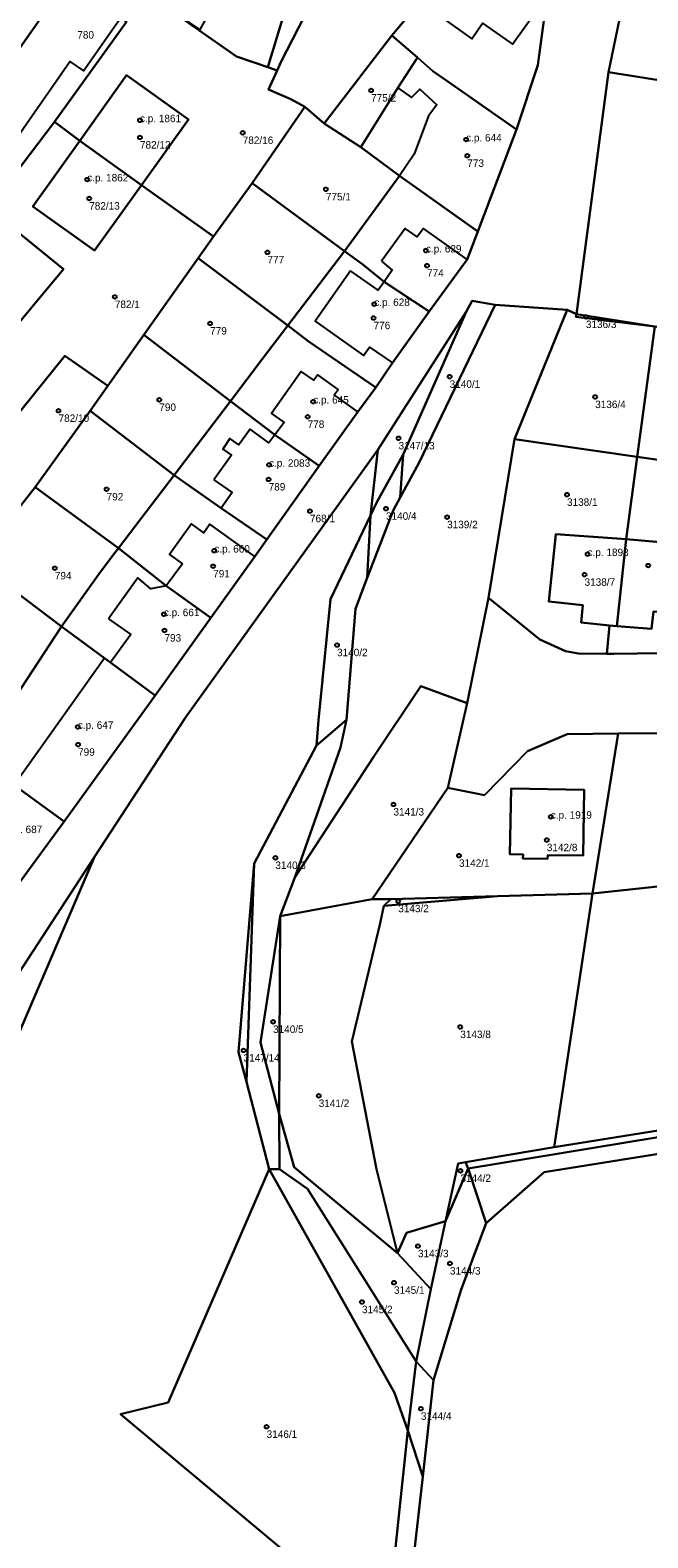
# Model space of a CAD drawing. Extents: x -878211 to -870363, y -1058464 to -1052522.
# Drawn here: x -874753.2 to -874670.5, y -1056719.1 to -1056517.4 of the extents above; entities that cross this region are included whole.
import ezdxf

# ---------------------------------------------------------------- set-up
doc = ezdxf.new("R2010")
doc.units = 0
for name, color, linetype in [('Definiční body', 7, 'Continuous'), ('Polygon budovy', 7, 'Continuous'), ('Polygon parcely', 7, 'Continuous')]:
    doc.layers.add(name, color=color, linetype=linetype)

msp = doc.modelspace()

# ---------------------------------------------------------------- linework, layer by layer
at = {"layer": 'Definiční body'}
for centre in [(-874707.57, -1056525.45994), (-874738.5, -1056529.45994), (-874738.5, -1056531.74994), (-874724.75, -1056531.13994), (-874694.86, -1056532.03994), (-874694.7, -1056534.19994), (-874745.56, -1056537.38994), (-874745.29, -1056539.91994), (-874713.62, -1056538.68994), (-874721.44, -1056547.12994), (-874700.24, -1056546.89994), (-874700.09, -1056548.90994), (-874741.86, -1056553.08994), (-874707.15, -1056554.05994), (-874707.24, -1056555.91994), (-874678.83, -1056555.76994), (-874729.11, -1056556.63994), (-874697.06, -1056563.76994), (-874677.59, -1056566.47994), (-874749.39, -1056568.32994), (-874735.91, -1056566.85994), (-874715.32, -1056567.10994), (-874716.06, -1056569.12994), (-874703.9, -1056572.00994), (-874721.23, -1056575.56994), (-874721.28, -1056577.50994), (-874742.96, -1056578.82994), (-874681.36, -1056579.55994), (-874715.75, -1056581.74994), (-874705.58, -1056581.42994), (-874697.4, -1056582.55994), (-874728.55, -1056587.04994), (-874678.61, -1056587.51994), (-874749.89, -1056589.39994), (-874728.7, -1056589.12994), (-874679.01, -1056590.25994), (-874670.49, -1056589.03994), (-874735.3, -1056595.55994), (-874735.22, -1056597.72994), (-874712.13, -1056599.67994), (-874746.81, -1056610.63994), (-874746.78, -1056612.99994), (-874704.58, -1056620.99994), (-874683.53, -1056622.65994), (-874684.06, -1056625.76994), (-874720.38, -1056628.14994), (-874695.81, -1056627.85994), (-874703.94, -1056633.93994), (-874720.69, -1056650.08994), (-874695.64, -1056650.77994), (-874724.63, -1056653.91994), (-874714.58, -1056659.99994), (-874695.62, -1056670.02994), (-874701.3, -1056680.09994), (-874697.02, -1056682.41994), (-874704.51, -1056684.99994), (-874708.79, -1056687.58994), (-874700.91, -1056701.85994), (-874721.55, -1056704.27994)]:
    msp.add_circle(centre, 0.25, dxfattribs=at)
at = {"layer": 'Polygon budovy'}
for points in [[(-874700.29, -1056512.7), (-874697.87, -1056514.9), (-874698.3, -1056515.58), (-874694.1, -1056518.54), (-874692.67, -1056516.47), (-874688.64, -1056519.27), (-874684.02, -1056512.77), (-874688.3, -1056509.72), (-874695.5, -1056504.57)], [(-874741.06, -1056515.69), (-874740.3, -1056514.6), (-874740.47, -1056514.4), (-874738.66, -1056511.77), (-874744.18, -1056507.93), (-874745.67, -1056507), (-874760.19, -1056527.76), (-874754.81, -1056531.56), (-874747.89, -1056521.57), (-874746.05, -1056522.85)], [(-874703.99, -1056525.1), (-874702.16, -1056526.43), (-874701.06, -1056525.3), (-874698.76, -1056527.4), (-874699.89, -1056528.85), (-874701.82, -1056533.99), (-874703.76, -1056536.91), (-874693.31, -1056544.36), (-874688.12, -1056530.7), (-874697.32, -1056524.25), (-874699.33, -1056522.89), (-874701.37, -1056521.07)], [(-874740.28, -1056523.43), (-874746.56, -1056532.21), (-874738.3, -1056538.14), (-874732.01, -1056529.37)], [(-874744.58, -1056546.9), (-874738.3, -1056538.14), (-874746.56, -1056532.21), (-874752.84, -1056540.99)], [(-874706.17, -1056548.3), (-874704.74, -1056549.52), (-874705.83, -1056551.07), (-874699.79, -1056555.03), (-874694.74, -1056548.07), (-874700.58, -1056543.92), (-874701.42, -1056545.05), (-874703.03, -1056543.95)], [(-874710.31, -1056549.61), (-874715.07, -1056556.35), (-874708.57, -1056560.93), (-874707.79, -1056559.8), (-874704.7, -1056561.93), (-874699.79, -1056555.03), (-874705.83, -1056551.07), (-874706.62, -1056552.19)], [(-874709.35, -1056568.47), (-874712.52, -1056566.21), (-874712, -1056565.47), (-874714.72, -1056563.53), (-874715.25, -1056564.25), (-874716.92, -1056563.07), (-874720.92, -1056568.69), (-874719.21, -1056569.91), (-874720.46, -1056571.56), (-874714.5, -1056575.7)], [(-874728.6, -1056577.55), (-874726.16, -1056579.28), (-874727.64, -1056581.37), (-874721.52, -1056585.55), (-874714.5, -1056575.7), (-874720.46, -1056571.56), (-874721.27, -1056572.63), (-874723.74, -1056570.77), (-874725.26, -1056572.88), (-874726.47, -1056572.06), (-874727.39, -1056573.45), (-874726.25, -1056574.26)], [(-874732.83, -1056588.8), (-874735, -1056591.74), (-874729.02, -1056596.04), (-874723.15, -1056587.83), (-874729.16, -1056583.52), (-874729.97, -1056584.66), (-874731.62, -1056583.47), (-874734.54, -1056587.58)], [(-874683.81, -1056593.86), (-874679.24, -1056594.33), (-874679.46, -1056596.67), (-874675.69, -1056597.05), (-874674.7, -1056597.15), (-874673.46, -1056585.52), (-874682.85, -1056584.83)], [(-874673.46, -1056585.52), (-874674.7, -1056597.15), (-874670.07, -1056597.49), (-874669.8, -1056595.17), (-874665.2, -1056595.57), (-874664.35, -1056586.33)], [(-874742.7, -1056596.15), (-874739.73, -1056598.27), (-874742.45, -1056602.03), (-874736.46, -1056606.42), (-874729.02, -1056596.04), (-874735, -1056591.74), (-874737.05, -1056592.17), (-874738.79, -1056590.66)], [(-874755.32, -1056618.42), (-874748.65, -1056623.3), (-874736.46, -1056606.42), (-874742.45, -1056602.03), (-874743.26, -1056601.44)], [(-874765.22, -1056630.12), (-874763.67, -1056631.24), (-874757.68, -1056635.58), (-874748.65, -1056623.3), (-874755.32, -1056618.42), (-874756.21, -1056617.77)], [(-874689.01, -1056627.64), (-874687.24, -1056627.7), (-874687.28, -1056628.23), (-874683.99, -1056628.28), (-874683.94, -1056627.8), (-874679.19, -1056627.85), (-874679.08, -1056619.03), (-874688.85, -1056618.86)]]:
    msp.add_lwpolyline(points, close=True, dxfattribs=at)
at = {"layer": 'Polygon parcely'}
for points in [[(-874721.15, -1056494.76), (-874721.53, -1056494.55), (-874729.09, -1056492.77), (-874735.1, -1056495.6), (-874735.02, -1056495.65), (-874734.82, -1056496.37), (-874735.74, -1056498.1), (-874723.55, -1056504.49), (-874728.26, -1056513.3), (-874730.47, -1056517.32), (-874736.56, -1056513.22), (-874725.57, -1056520.93), (-874721.37, -1056522.37), (-874713.52, -1056496.43), (-874719.64, -1056494.99), (-874719.81, -1056495.38)], [(-874707.96, -1056497.73), (-874713.52, -1056496.43), (-874721.37, -1056522.37), (-874720.15, -1056522.79), (-874719.59, -1056521.58), (-874712.68, -1056508.1)], [(-874707.96, -1056497.73), (-874712.68, -1056508.1), (-874719.59, -1056521.58), (-874720.15, -1056522.79), (-874721.31, -1056525.34), (-874718.3, -1056526.65), (-874716.44, -1056527.64), (-874713.87, -1056529.89), (-874704.82, -1056518.11), (-874700.29, -1056512.7), (-874695.5, -1056504.57), (-874694.05, -1056501.72)], [(-874688.12, -1056530.7), (-874685.26, -1056522.1), (-874684.02, -1056512.77), (-874682.26, -1056508.62), (-874684.86, -1056505.16), (-874694.05, -1056501.72), (-874695.5, -1056504.57), (-874700.29, -1056512.7), (-874704.82, -1056518.11), (-874701.37, -1056521.07), (-874699.33, -1056522.89), (-874697.32, -1056524.25)], [(-874669.94, -1056503.95), (-874674.34, -1056515.92), (-874675.79, -1056523.03), (-874648.58, -1056527.34), (-874649.03, -1056518.95), (-874649.23, -1056515.1), (-874649.31, -1056513.05), (-874650.24, -1056500.68), (-874653.13, -1056500.77), (-874656.59, -1056501.1), (-874667.91, -1056502.32)], [(-874756.17, -1056515.56), (-874763.27, -1056525.64), (-874769.01, -1056533.49), (-874765.98, -1056535.78), (-874760.19, -1056527.76), (-874745.67, -1056507), (-874748.64, -1056504.86)], [(-874745.67, -1056507), (-874760.19, -1056527.76), (-874765.98, -1056535.78), (-874758.76, -1056541.24), (-874749.93, -1056529.65), (-874740.3, -1056516.3), (-874741.06, -1056515.69), (-874740.3, -1056514.6), (-874740.47, -1056514.4), (-874738.66, -1056511.77), (-874744.18, -1056507.93)], [(-874723.49, -1056537.85), (-874716.44, -1056527.64), (-874718.3, -1056526.65), (-874721.31, -1056525.34), (-874720.15, -1056522.79), (-874721.37, -1056522.37), (-874725.57, -1056520.93), (-874736.56, -1056513.22), (-874738.66, -1056511.77), (-874740.47, -1056514.4), (-874740.3, -1056514.6), (-874741.06, -1056515.69), (-874740.3, -1056516.3), (-874749.93, -1056529.65), (-874746.56, -1056532.21), (-874740.28, -1056523.43), (-874732.01, -1056529.37), (-874738.3, -1056538.14), (-874728.64, -1056545.02)], [(-874701.37, -1056521.07), (-874704.82, -1056518.11), (-874713.87, -1056529.89), (-874708.96, -1056533.06), (-874703.99, -1056525.1)], [(-874703.99, -1056525.1), (-874708.96, -1056533.06), (-874703.76, -1056536.91), (-874693.31, -1056544.36), (-874688.12, -1056530.7), (-874697.32, -1056524.25), (-874699.33, -1056522.89), (-874701.37, -1056521.07)], [(-874732.01, -1056529.37), (-874740.28, -1056523.43), (-874746.56, -1056532.21), (-874738.3, -1056538.14)], [(-874652.64, -1056559.87), (-874650.26, -1056560.03), (-874648.58, -1056527.34), (-874675.79, -1056523.03), (-874680.11, -1056555.4), (-874669.62, -1056557.07)], [(-874708.96, -1056533.06), (-874713.87, -1056529.89), (-874716.44, -1056527.64), (-874723.49, -1056537.85), (-874711.12, -1056546.96), (-874703.76, -1056536.91)], [(-874744.58, -1056546.9), (-874752.84, -1056540.99), (-874746.56, -1056532.21), (-874749.93, -1056529.65), (-874758.76, -1056541.24), (-874748.71, -1056549.4), (-874757.61, -1056559.98), (-874763.08, -1056566.53), (-874767.38, -1056571.5), (-874761.29, -1056576.75), (-874748.53, -1056560.96), (-874742.82, -1056565), (-874737.98, -1056558.17), (-874730.72, -1056547.92), (-874728.64, -1056545.02), (-874738.3, -1056538.14)], [(-874738.3, -1056538.14), (-874746.56, -1056532.21), (-874752.84, -1056540.99), (-874744.58, -1056546.9)], [(-874757.61, -1056559.98), (-874748.71, -1056549.4), (-874758.76, -1056541.24), (-874765.98, -1056535.78), (-874769.55, -1056540.32), (-874766.79, -1056542.44), (-874765.39, -1056540.75), (-874758.57, -1056546.39), (-874760.81, -1056549.19), (-874763.17, -1056547.23), (-874767.14, -1056552.1)], [(-874723.49, -1056537.85), (-874728.64, -1056545.02), (-874730.72, -1056547.92), (-874718.71, -1056556.93), (-874711.12, -1056546.96)], [(-874708.66, -1056548.76), (-874705.83, -1056551.07), (-874699.79, -1056555.03), (-874694.74, -1056548.07), (-874693.31, -1056544.36), (-874703.76, -1056536.91), (-874711.12, -1056546.96)], [(-874718.71, -1056556.93), (-874730.72, -1056547.92), (-874737.98, -1056558.17), (-874726.39, -1056567.03), (-874722.13, -1056561.42)], [(-874716, -1056559.02), (-874706.92, -1056565.2), (-874704.7, -1056561.93), (-874699.79, -1056555.03), (-874705.83, -1056551.07), (-874708.66, -1056548.76), (-874711.12, -1056546.96), (-874718.71, -1056556.93)], [(-874694.7, -1056607.44), (-874691.86, -1056593.36), (-874688.37, -1056572.12), (-874681.32, -1056554.83), (-874690.95, -1056554.15), (-874701.16, -1056575.26), (-874703.68, -1056579.92), (-874704.58, -1056581.6), (-874708.1, -1056590.7), (-874709.68, -1056594.81), (-874710.87, -1056609.67), (-874711.65, -1056613.38), (-874717.78, -1056630.78), (-874707.22, -1056614.6), (-874700.94, -1056605.17)], [(-874703.68, -1056579.92), (-874701.16, -1056575.26), (-874690.95, -1056554.15), (-874694.07, -1056553.61), (-874694.81, -1056555), (-874703.26, -1056574.17)], [(-874694.81, -1056555), (-874706.65, -1056573.56), (-874707.65, -1056582.33), (-874706.79, -1056580.54), (-874703.26, -1056574.17)], [(-874669.62, -1056557.07), (-874680.16, -1056555.75), (-874680.11, -1056555.4), (-874681.32, -1056554.83), (-874688.37, -1056572.12), (-874671.97, -1056574.49)], [(-874680.16, -1056555.75), (-874669.62, -1056557.07), (-874680.11, -1056555.4)], [(-874737.98, -1056558.17), (-874742.82, -1056565), (-874745.18, -1056568.35), (-874733.94, -1056576.95), (-874726.39, -1056567.03)], [(-874720.46, -1056571.56), (-874714.5, -1056575.7), (-874709.35, -1056568.47), (-874706.92, -1056565.2), (-874716, -1056559.02), (-874718.71, -1056556.93), (-874722.13, -1056561.42), (-874726.39, -1056567.03)], [(-874671.97, -1056574.49), (-874655.46, -1056576.87), (-874652.64, -1056559.87), (-874669.62, -1056557.07)], [(-874745.18, -1056568.35), (-874742.82, -1056565), (-874748.53, -1056560.96), (-874761.29, -1056576.75), (-874755.23, -1056582.04), (-874752.53, -1056578.53)], [(-874731.65, -1056578.56), (-874727.64, -1056581.37), (-874721.52, -1056585.55), (-874714.5, -1056575.7), (-874720.46, -1056571.56), (-874726.39, -1056567.03), (-874733.94, -1056576.95)], [(-874741.37, -1056586.72), (-874738.24, -1056582.61), (-874733.94, -1056576.95), (-874745.18, -1056568.35), (-874752.53, -1056578.53)], [(-874671.97, -1056574.49), (-874688.37, -1056572.12), (-874691.86, -1056593.36), (-874684.98, -1056598.92), (-874681.58, -1056600.5), (-874679.83, -1056600.8), (-874676.03, -1056600.83), (-874675.69, -1056597.05), (-874679.46, -1056596.67), (-874679.24, -1056594.33), (-874683.81, -1056593.86), (-874682.85, -1056584.83), (-874673.46, -1056585.52)], [(-874707.65, -1056582.33), (-874708.1, -1056590.7), (-874704.58, -1056581.6), (-874703.68, -1056579.92), (-874703.26, -1056574.17), (-874706.79, -1056580.54)], [(-874674.7, -1056597.15), (-874675.69, -1056597.05), (-874676.03, -1056600.83), (-874675.1, -1056600.84), (-874659.41, -1056600.63), (-874655.46, -1056576.87), (-874671.97, -1056574.49), (-874673.46, -1056585.52), (-874664.35, -1056586.33), (-874665.2, -1056595.57), (-874669.8, -1056595.17), (-874670.07, -1056597.49)], [(-874735, -1056591.74), (-874729.02, -1056596.04), (-874723.15, -1056587.83), (-874721.52, -1056585.55), (-874727.64, -1056581.37), (-874731.65, -1056578.56), (-874733.94, -1056576.95), (-874738.24, -1056582.61), (-874741.37, -1056586.72)], [(-874760.07, -1056588.85), (-874749, -1056597.21), (-874744, -1056590.18), (-874742.02, -1056587.58), (-874741.37, -1056586.72), (-874752.53, -1056578.53), (-874755.23, -1056582.04)], [(-874709.68, -1056594.81), (-874708.1, -1056590.7), (-874707.65, -1056582.33), (-874713, -1056593.52), (-874714.59, -1056609.73), (-874714.89, -1056613.1), (-874710.87, -1056609.67)], [(-874674.7, -1056597.15), (-874673.46, -1056585.52), (-874682.85, -1056584.83), (-874683.81, -1056593.86), (-874679.24, -1056594.33), (-874679.46, -1056596.67), (-874675.69, -1056597.05)], [(-874674.7, -1056597.15), (-874670.07, -1056597.49), (-874669.8, -1056595.17), (-874665.2, -1056595.57), (-874664.35, -1056586.33), (-874673.46, -1056585.52)], [(-874749, -1056597.21), (-874743.26, -1056601.44), (-874742.45, -1056602.03), (-874736.46, -1056606.42), (-874729.02, -1056596.04), (-874735, -1056591.74), (-874741.37, -1056586.72), (-874742.02, -1056587.58), (-874744, -1056590.18)], [(-874772.26, -1056606.32), (-874760.5, -1056614.71), (-874749, -1056597.21), (-874760.07, -1056588.85)], [(-874760.5, -1056614.71), (-874756.21, -1056617.77), (-874755.32, -1056618.42), (-874748.65, -1056623.3), (-874736.46, -1056606.42), (-874742.45, -1056602.03), (-874743.26, -1056601.44), (-874749, -1056597.21)], [(-874697.3, -1056618.77), (-874694.7, -1056607.44), (-874700.94, -1056605.17), (-874707.22, -1056614.6), (-874717.78, -1056630.78), (-874719.76, -1056635.96), (-874707.45, -1056633.69)], [(-874717.78, -1056630.78), (-874711.65, -1056613.38), (-874710.87, -1056609.67), (-874714.89, -1056613.1), (-874723.23, -1056628.89), (-874724.25, -1056658.14), (-874721.22, -1056669.81), (-874719.84, -1056669.79), (-874719.86, -1056662.39), (-874722.36, -1056652.85), (-874719.76, -1056635.96)], [(-874677.93, -1056632.92), (-874674.5, -1056611.53), (-874681.36, -1056611.61), (-874686.66, -1056613.88), (-874692.42, -1056619.76), (-874697.3, -1056618.77), (-874707.45, -1056633.69), (-874704.95, -1056633.66), (-874690.65, -1056633.27)], [(-874654.24, -1056611.37), (-874674.5, -1056611.53), (-874677.93, -1056632.92), (-874657.15, -1056630.68)], [(-874763.67, -1056631.24), (-874757.68, -1056635.58), (-874748.65, -1056623.3), (-874755.32, -1056618.42), (-874756.21, -1056617.77), (-874760.5, -1056614.71), (-874769.07, -1056627.21), (-874765.22, -1056630.12)], [(-874683.99, -1056628.28), (-874683.94, -1056627.8), (-874679.19, -1056627.85), (-874679.08, -1056619.03), (-874688.85, -1056618.86), (-874689.01, -1056627.64), (-874687.24, -1056627.7), (-874687.28, -1056628.23)], [(-874683.99, -1056628.28), (-874687.28, -1056628.23), (-874687.24, -1056627.7), (-874689.01, -1056627.64), (-874688.85, -1056618.86), (-874679.08, -1056619.03), (-874679.19, -1056627.85), (-874683.94, -1056627.8)], [(-874758.62, -1056649.53), (-874770.16, -1056662.93), (-874768.33, -1056664.59), (-874755.15, -1056652.66), (-874744.59, -1056628.03)], [(-874725.33, -1056654.15), (-874724.25, -1056658.14), (-874723.23, -1056628.89)], [(-874637.15, -1056656.56), (-874635.67, -1056646.07), (-874659.47, -1056646.09), (-874657.15, -1056630.68), (-874677.93, -1056632.92), (-874683.06, -1056666.87), (-874642.16, -1056660.32), (-874613.87, -1056656.86), (-874613.33, -1056653.02)], [(-874704.02, -1056681.03), (-874706.87, -1056669.82), (-874710.17, -1056652.73), (-874706.37, -1056636.87), (-874705.89, -1056634.57), (-874704.95, -1056633.66), (-874707.45, -1056633.69), (-874719.76, -1056635.96), (-874719.86, -1056662.39), (-874717.85, -1056669.53)], [(-874677.93, -1056632.92), (-874690.65, -1056633.27), (-874705.89, -1056634.57), (-874706.37, -1056636.87), (-874710.17, -1056652.73), (-874706.87, -1056669.82), (-874704.02, -1056681.03), (-874702.84, -1056678.34), (-874697.61, -1056676.75), (-874695.92, -1056669.03), (-874694.93, -1056668.88), (-874683.06, -1056666.87)], [(-874705.89, -1056634.57), (-874690.65, -1056633.27), (-874704.95, -1056633.66)], [(-874719.76, -1056635.96), (-874722.36, -1056652.85), (-874719.86, -1056662.39)], [(-874595.04, -1056655.54), (-874613.87, -1056656.86), (-874642.16, -1056660.32), (-874683.06, -1056666.87), (-874694.93, -1056668.88), (-874694.57, -1056669.7), (-874661.04, -1056664.2), (-874637.76, -1056660.62), (-874624.16, -1056659.67), (-874596.15, -1056657.99)], [(-874637.88, -1056663.27), (-874624.16, -1056661.77), (-874611.39, -1056661.13), (-874592.37, -1056660.31), (-874591.42, -1056655.29), (-874595.04, -1056655.54), (-874596.15, -1056657.99), (-874624.16, -1056659.67), (-874637.76, -1056660.62), (-874661.04, -1056664.2), (-874694.57, -1056669.7), (-874692.18, -1056677.02), (-874684.42, -1056670.21), (-874660.73, -1056666.41)], [(-874719.84, -1056669.79), (-874716.08, -1056672.46), (-874701.53, -1056695.53), (-874699.6, -1056685.87), (-874704.02, -1056681.03), (-874717.85, -1056669.53), (-874719.86, -1056662.39)], [(-874697.61, -1056676.75), (-874694.57, -1056669.7), (-874694.93, -1056668.88), (-874695.92, -1056669.03)], [(-874706.34, -1056739.86), (-874702.67, -1056704.79), (-874704.43, -1056699.75), (-874721.22, -1056669.81), (-874734.72, -1056701.05), (-874741.11, -1056702.59), (-874713.92, -1056725.3), (-874707.68, -1056741.3)], [(-874721.22, -1056669.81), (-874704.43, -1056699.75), (-874702.67, -1056704.79), (-874701.53, -1056695.53), (-874716.08, -1056672.46), (-874719.84, -1056669.79)], [(-874695.53, -1056685.89), (-874692.18, -1056677.02), (-874694.57, -1056669.7), (-874697.61, -1056676.75), (-874699.6, -1056685.87), (-874701.53, -1056695.53), (-874699.22, -1056698.04)], [(-874702.84, -1056678.34), (-874704.02, -1056681.03), (-874699.6, -1056685.87), (-874697.61, -1056676.75)], [(-874699.22, -1056698.04), (-874701.53, -1056695.53), (-874702.67, -1056704.79), (-874700.63, -1056710.95)], [(-874700.63, -1056710.95), (-874702.67, -1056704.79), (-874706.34, -1056739.86), (-874703.58, -1056736.9)]]:
    msp.add_lwpolyline(points, close=True, dxfattribs=at)
for points in [[(-874684.02, -1056512.77), (-874685.26, -1056522.1), (-874688.12, -1056530.7), (-874693.31, -1056544.36), (-874694.74, -1056548.07), (-874699.79, -1056555.03), (-874704.7, -1056561.93), (-874706.92, -1056565.2), (-874709.35, -1056568.47), (-874714.5, -1056575.7), (-874721.52, -1056585.55), (-874723.15, -1056587.83), (-874729.02, -1056596.04), (-874736.46, -1056606.42), (-874748.65, -1056623.3), (-874757.68, -1056635.58)], [(-874758.62, -1056649.53), (-874744.59, -1056628.03), (-874732.41, -1056609.35), (-874706.65, -1056573.56), (-874694.81, -1056555), (-874694.07, -1056553.61), (-874690.95, -1056554.15), (-874681.32, -1056554.83), (-874680.11, -1056555.4), (-874675.79, -1056523.03), (-874674.34, -1056515.92)], [(-874713.92, -1056725.3), (-874741.11, -1056702.59), (-874734.72, -1056701.05), (-874721.22, -1056669.81), (-874724.25, -1056658.14), (-874725.33, -1056654.15), (-874723.23, -1056628.89), (-874714.89, -1056613.1), (-874714.59, -1056609.73), (-874713, -1056593.52), (-874707.65, -1056582.33), (-874706.65, -1056573.56), (-874732.41, -1056609.35), (-874744.59, -1056628.03), (-874755.15, -1056652.66)], [(-874659.41, -1056600.63), (-874675.1, -1056600.84), (-874676.03, -1056600.83), (-874679.83, -1056600.8), (-874681.58, -1056600.5), (-874684.98, -1056598.92), (-874691.86, -1056593.36), (-874694.7, -1056607.44), (-874697.3, -1056618.77), (-874692.42, -1056619.76), (-874686.66, -1056613.88), (-874681.36, -1056611.61), (-874674.5, -1056611.53), (-874654.24, -1056611.37)], [(-874660.73, -1056666.41), (-874684.42, -1056670.21), (-874692.18, -1056677.02), (-874695.53, -1056685.89), (-874699.22, -1056698.04), (-874700.63, -1056710.95), (-874703.58, -1056736.9)]]:
    msp.add_lwpolyline(points, dxfattribs=at)

# ---------------------------------------------------------------- texts
at = {"layer": 'Definiční body'}
for s, p in [('780', (-874746.88, -1056518.529)), ('775/2', (-874707.57, -1056526.949)), ('c.p. 1861', (-874738.5, -1056529.71)), ('782/16', (-874724.75, -1056532.629)), ('c.p. 644', (-874694.86, -1056532.29)), ('782/12', (-874738.5, -1056533.239)), ('773', (-874694.7, -1056535.689)), ('c.p. 1862', (-874745.56, -1056537.639)), ('775/1', (-874713.62, -1056540.179)), ('782/13', (-874745.29, -1056541.409)), ('777', (-874721.44, -1056548.619)), ('c.p. 629', (-874700.24, -1056547.149)), ('774', (-874700.09, -1056550.399)), ('782/1', (-874741.86, -1056554.579)), ('c.p. 628', (-874707.15, -1056554.31)), ('3136/3', (-874678.83, -1056557.259)), ('779', (-874729.11, -1056558.129)), ('776', (-874707.24, -1056557.409)), ('3140/1', (-874697.06, -1056565.259)), ('790', (-874735.91, -1056568.349)), ('c.p. 645', (-874715.32, -1056567.36)), ('3136/4', (-874677.59, -1056567.969)), ('782/10', (-874749.39, -1056569.819)), ('778', (-874716.06, -1056570.619)), ('3147/13', (-874703.9, -1056573.499)), ('c.p. 2083', (-874721.23, -1056575.82)), ('789', (-874721.28, -1056578.999)), ('792', (-874742.96, -1056580.319)), ('3138/1', (-874681.36, -1056581.049)), ('768/1', (-874715.75, -1056583.239)), ('3140/4', (-874705.58, -1056582.919)), ('3139/2', (-874697.4, -1056584.049)), ('c.p. 660', (-874728.55, -1056587.3)), ('c.p. 1893', (-874678.61, -1056587.77)), ('794', (-874749.89, -1056590.889)), ('791', (-874728.7, -1056590.619)), ('3138/7', (-874679.01, -1056591.749)), ('c.p. 661', (-874735.3, -1056595.81)), ('793', (-874735.22, -1056599.219)), ('3140/2', (-874712.13, -1056601.169)), ('c.p. 647', (-874746.81, -1056610.889)), ('799', (-874746.78, -1056614.489)), ('3141/3', (-874704.58, -1056622.489)), ('c.p. 1919', (-874683.53, -1056622.909)), ('c.p. 687', (-874756.33, -1056624.84)), ('3142/8', (-874684.06, -1056627.259)), ('3140/3', (-874720.38, -1056629.639)), ('3142/1', (-874695.81, -1056629.349)), ('3143/2', (-874703.94, -1056635.429)), ('3140/5', (-874720.69, -1056651.579)), ('3143/8', (-874695.64, -1056652.269)), ('3147/14', (-874724.63, -1056655.409)), ('3141/2', (-874714.58, -1056661.489)), ('3144/2', (-874695.62, -1056671.519)), ('3143/3', (-874701.3, -1056681.589)), ('3144/3', (-874697.02, -1056683.909)), ('3145/1', (-874704.51, -1056686.489)), ('3145/2', (-874708.79, -1056689.079)), ('3144/4', (-874700.91, -1056703.349)), ('3146/1', (-874721.55, -1056705.769))]:
    msp.add_text(s, height=0.999996, dxfattribs=at).set_placement(p)

doc.saveas('drawing.dxf')
